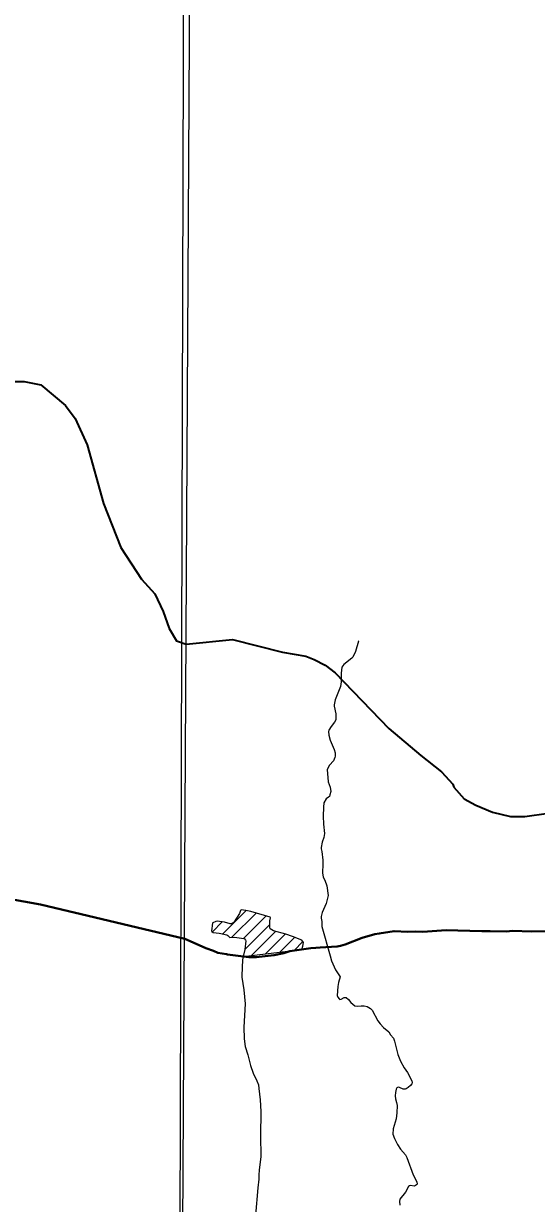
# Model space of a CAD drawing. Extents: x -1643653 to 4543381, y 1624270 to 13878484.
# Drawn here: x 607043 to 608778, y 8911165 to 8915155 of the extents above; entities that cross this region are included whole.
import ezdxf

# ---------------------------------------------------------------- set-up
doc = ezdxf.new("R2010")
doc.units = 0
doc.header["$LTSCALE"] = 160
doc.linetypes.add('LONG_DASH_SHORT_DASH', pattern=[9.9, 6, -1.2, 1.5, -1.2])
doc.layers.add('6', color=7, linetype='Continuous', lineweight=13)
doc.layers.add('60', color=7, linetype='Continuous', lineweight=13)

msp = doc.modelspace()

# ---------------------------------------------------------------- linework, layer by layer
at = {"layer": '6'}
for p, q in [((607716.9, 8912076.1), (607795.8, 8912155)), ((607748, 8912064.7), (607829.5, 8912146.2)), ((607786.9, 8912061.2), (607862.3, 8912136.7)), ((607681.7, 8912083.3), (607715.2, 8912116.8)), ((607792, 8912024), (607876, 8912107.9)), ((607813.7, 8912003.2), (607895.2, 8912084.7)), ((607861.8, 8912008.9), (607928.2, 8912075.3)), ((607910, 8912014.6), (607959.8, 8912064.4)), ((607958.1, 8912020.3), (607988.1, 8912050.4))]:
    msp.add_line(p, q, dxfattribs=at)
for points in [[(607657.7, 8924743.3), (607574.2, 8909874.9), (607492.3, 8896026.7)], [(608177, 8913067.6), (608176.1, 8913066), (608165.7, 8913031.8), (608156.9, 8913012.1), (608153.7, 8913008.8), (608126.6, 8912988), (608120, 8912977.9), (608117.8, 8912957.8), (608118.1, 8912941.7), (608117.4, 8912928.9), (608115.2, 8912912.8), (608097.1, 8912867.6), (608093.4, 8912851.5), (608094, 8912846), (608099.3, 8912820.9), (608099.7, 8912800.3), (608095.4, 8912791.9), (608084, 8912778), (608076, 8912764.8), (608074.7, 8912761.3), (608075.5, 8912748.7), (608080.7, 8912731.7), (608094.4, 8912700.1), (608097.1, 8912689.1), (608097.3, 8912677.2), (608096.6, 8912673.1), (608092, 8912661.9), (608078.3, 8912646.9), (608069.7, 8912632.1), (608074, 8912590.5), (608080, 8912572.6), (608082.5, 8912558.2), (608079.8, 8912546.2), (608077.6, 8912541), (608075.2, 8912538.6), (608066.9, 8912532.8), (608059.2, 8912520.1), (608057.5, 8912505.4), (608057, 8912474.8), (608057.7, 8912447.7), (608061, 8912415.3), (608059, 8912402.5), (608052.8, 8912386.3)], [(608052.8, 8912386.3), (608049.7, 8912368.8), (608050, 8912363.6), (608052.3, 8912354.9), (608055.7, 8912325.2), (608056, 8912311.6), (608054.1, 8912282.7), (608056.9, 8912268.3), (608062.4, 8912258), (608069.1, 8912238.4), (608073.7, 8912205.9), (608066.3, 8912178.9), (608053.7, 8912149.1), (608050.2, 8912135.5), (608049.9, 8912129.3), (608052.3, 8912118.7), (608052.6, 8912101.2)], [(607878.1, 8912130.1), (607877.4, 8912132.3), (607811.4, 8912151.5), (607794.5, 8912155.3), (607779.3, 8912157.1), (607777.1, 8912155.8), (607773.1, 8912145.8), (607756, 8912117.2), (607753.7, 8912114.4), (607745.5, 8912110.6), (607742.3, 8912110.1), (607722.3, 8912115.9), (607698.1, 8912119.1), (607693.1, 8912118.7), (607683.7, 8912114.1), (607681.7, 8912112.2), (607681.5, 8912104.9), (607679.4, 8912093.4), (607679.2, 8912087.8), (607680.2, 8912084.6), (607684.2, 8912081.2), (607705.1, 8912078.8), (607730.7, 8912073), (607734.4, 8912071.3), (607738.5, 8912066.1), (607740.8, 8912064.6), (607756.8, 8912064.9), (607787.7, 8912061.1), (607790.3, 8912060), (607793.6, 8912055.2), (607794.5, 8912052.4), (607792.1, 8912024), (607785.6, 8911999.8), (607984.4, 8912023.4)], [(607984.4, 8912023.4), (607988.4, 8912035), (607990.7, 8912047.1), (607984.7, 8912054.7), (607952.5, 8912067.2), (607929.9, 8912074.8), (607888.4, 8912086.6), (607877.5, 8912093.2), (607876.3, 8912096), (607875.7, 8912120.9), (607878.1, 8912130.1)], [(608052.6, 8912101.2), (608080.6, 8912001.5), (608085, 8911985.1), (608098.3, 8911954.4), (608114.1, 8911930.6)], [(608114.1, 8911930.6), (608108.5, 8911912.4), (608105.9, 8911898.3), (608104.2, 8911867.9), (608106, 8911862.2), (608110.6, 8911856.1), (608113.1, 8911854.8), (608117.7, 8911855.7), (608128, 8911861.3), (608135, 8911860.6), (608142.3, 8911854), (608150.3, 8911843.8), (608163.7, 8911832.7), (608171.8, 8911832), (608184.9, 8911833.2), (608196, 8911832.8), (608205.5, 8911831), (608216.8, 8911823.8), (608223, 8911818.1), (608242, 8911781.7), (608249.2, 8911771.6), (608261.1, 8911759.4), (608279.3, 8911744.8), (608285.1, 8911735.4)], [(608285.1, 8911735.4), (608294.4, 8911723.1), (608298.6, 8911713.6), (608309.6, 8911667.9), (608318.4, 8911645.8), (608330.3, 8911623.7), (608341.8, 8911607.5), (608356.8, 8911578.9), (608357.8, 8911573.4), (608356.6, 8911569.3), (608351.9, 8911563.7), (608344.4, 8911556.9), (608337.1, 8911552), (608334, 8911551), (608327.4, 8911551.2), (608315.1, 8911557), (608310.1, 8911558.1), (608306.1, 8911556.1), (608303.3, 8911551.1), (608301.1, 8911539.5), (608300.6, 8911528.4), (608301.8, 8911518.2), (608305.1, 8911506.3), (608306.7, 8911496), (608306.4, 8911471.6), (608304.1, 8911450.3), (608294.1, 8911417.1), (608292.9, 8911399.4), (608297.6, 8911384), (608308.3, 8911363.7), (608318, 8911348.3), (608334.8, 8911328.6), (608339.7, 8911319.4), (608360.9, 8911261.1), (608373.3, 8911237.5), (608375, 8911230.3), (608372.7, 8911227.3)], [(608372.7, 8911227.3), (608372.7, 8911227.3), (608365.8, 8911223.3), (608351.4, 8911225.4), (608348.4, 8911224.5), (608345.5, 8911221.6), (608334.8, 8911202.7), (608316.4, 8911179.4), (608315.5, 8911171.7), (608315.6, 8911158.5)]]:
    msp.add_lwpolyline(points, dxfattribs=at)
msp.add_lwpolyline([(607600.8, 8920952.4), (596639.8, 8920989.8), (596608.8, 8909934.4), (607569.8, 8909894.9)], close=True, dxfattribs=at)
at = {"layer": '6', "linetype": 'LONG_DASH_SHORT_DASH', "lineweight": 35}
for points in [[(606539.4, 8914008.9), (606574.4, 8913973.3), (606620.1, 8913944.6), (606665.8, 8913915.9), (606715.2, 8913894.3), (606775.2, 8913886.7), (606909.9, 8913928), (606952.4, 8913938.2), (606991.4, 8913944.9), (607044.4, 8913944.5), (607100.9, 8913933.4), (607185.1, 8913863.8), (607217.8, 8913819.4), (607258.2, 8913730.6), (607313.1, 8913532.2), (607371.9, 8913383.3), (607441.7, 8913276.6), (607487.2, 8913226.8), (607515, 8913166.4), (607535.7, 8913109.7), (607560.1, 8913067.1), (607593.6, 8913056.5)], [(607593.6, 8913056.5), (607750.3, 8913072.5), (607919.5, 8913028.9), (607998, 8913015.2), (608025.9, 8913004.8), (608063.1, 8912985.3), (608097.6, 8912959.8), (608278.6, 8912771.5), (608387.1, 8912679.3), (608457.5, 8912623.9), (608495.5, 8912582.2), (608499.3, 8912573), (608533.8, 8912533.1), (608573.8, 8912511.3), (608630.1, 8912487.7), (608690.1, 8912473.2), (608739.3, 8912473), (608819.6, 8912485.1)]]:
    msp.add_lwpolyline(points, dxfattribs=at)
at = {"layer": '6', "lineweight": 40}
for points in [[(605772.2, 8912307.9), (605897.3, 8912328.7), (606065.1, 8912373.9), (606133.7, 8912373.3), (606372, 8912330.1), (606873.2, 8912216.1), (607100.6, 8912175.7), (607588, 8912059.9)], [(608046.5, 8912030.3), (608104.6, 8912033.5), (608115.8, 8912035.7), (608131.7, 8912040.1), (608189.1, 8912063.1), (608231, 8912075.3), (608246.4, 8912077.2), (608296.7, 8912085.9), (608343.5, 8912083.2), (608370.2, 8912084), (608394.4, 8912083.7), (608472.6, 8912088.7), (608512.2, 8912088.3), (608594.2, 8912085), (608621.4, 8912085.3), (608678.1, 8912084.6), (608696.2, 8912086.1), (608762.8, 8912084.9), (608854.3, 8912085.7), (608880.1, 8912084.5), (608921.7, 8912085.7), (608991, 8912084.9), (609098.7, 8912084.9), (609159.5, 8912084.9)], [(607588, 8912059.9), (607646.9, 8912033.5), (607660.1, 8912027.5), (607685.1, 8912019.4), (607700.3, 8912012.4), (607729.4, 8912007.2), (607733.2, 8912006.7)], [(607733.2, 8912006.7), (607805.3, 8911997.2), (607830.4, 8911997.3), (607890.4, 8912004.8), (607923.9, 8912011.2)], [(607923.9, 8912011.2), (607944.1, 8912017.6), (608015.2, 8912027.8), (608031.4, 8912029.4), (608046.5, 8912030.3)]]:
    msp.add_lwpolyline(points, dxfattribs=at)
at = {"layer": '6', "lineweight": 25}
msp.add_lwpolyline([(607784.9, 8911999.6), (607782.1, 8911967.5), (607781.3, 8911929.5), (607788, 8911886.9), (607792.5, 8911839.5), (607788.3, 8911760.4), (607788.9, 8911720.9), (607793.1, 8911695.9), (607802, 8911666.8), (607810.5, 8911630.6), (607820.1, 8911605.6), (607832.4, 8911579), (607837.3, 8911566.1), (607839.5, 8911553.2), (607843.7, 8911515.3), (607845.8, 8911475.8), (607845.1, 8911393), (607845.4, 8911323.6), (607839.9, 8911277.2), (607839.1, 8911261.7), (607839.2, 8911246.2), (607835.7, 8911217.9), (607827.2, 8911125.4)], dxfattribs=at)
at = {"layer": '60', "lineweight": 25}
msp.add_spline([(814781, 9009175.5), (814787.2, 9009173.4), (814796.9, 9009173.4), (814799.4, 9009172.4), (814805.1, 9009174.5), (814805.6, 9009176.5), (814811.7, 9009179.5), (814811.7, 9009179.5), (814801.5, 9009181), (814790.7, 9009181.5), (814784.1, 9009183.1), (814777.4, 9009185.1), (814778.4, 9009175.5)], degree=3, dxfattribs=at)

doc.saveas('drawing.dxf')
